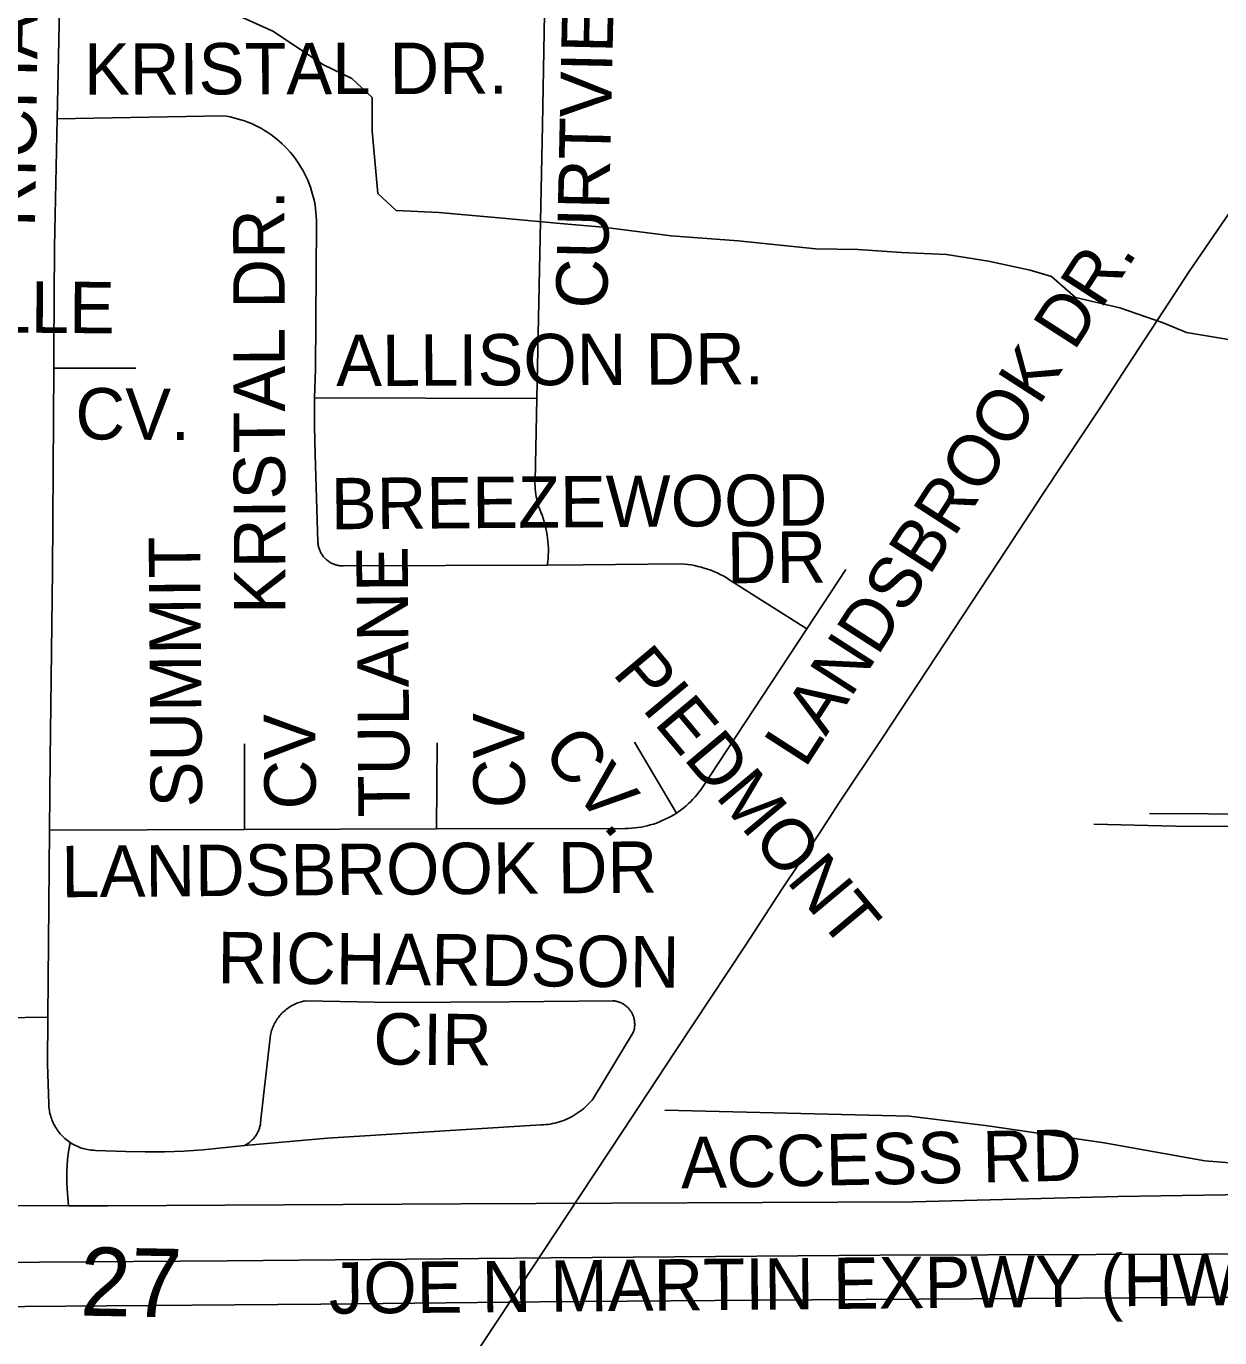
# Model space of a CAD drawing. Extents: x 1670563 to 1761545, y 515755 to 578944.
# Drawn here: x 1709528 to 1711270, y 539024 to 540938 of the extents above; entities that cross this region are included whole.
import ezdxf

# ---------------------------------------------------------------- set-up
doc = ezdxf.new("R2010")
doc.units = 0
for name, color, linetype in [('62_text', 7, 'Continuous'), ('RR Tracks', 7, 'Continuous'), ('SHP_LINE', 7, 'Continuous'), ('STREETCL', 7, 'Continuous'), ('STRNAMES', 7, 'Continuous')]:
    doc.layers.add(name, color=color, linetype=linetype)

# ---------------------------------------------------------------- blocks, each defined once
blk = doc.blocks.new('RR TRACKS02')
at = {"layer": 'RR Tracks'}
for p, q in [((1711224.9, 540579.9), (1711313.9, 540709.9)), ((1711204.2, 540548.1), (1711224.9, 540579.9)), ((1711135, 540442.3), (1711204.2, 540548.1)), ((1711095.3, 540380.9), (1711135, 540442.3)), ((1711043.8, 540303.5), (1711095.3, 540380.9)), ((1711011, 540254.6), (1711043.8, 540303.5)), ((1710958.3, 540174.1), (1711011, 540254.6)), ((1710843.1, 539999), (1710958.3, 540174.1)), ((1710777.7, 539899.5), (1710843.1, 539999)), ((1710715, 539805.4), (1710777.7, 539899.5)), ((1710684.6, 539758.8), (1710715, 539805.4)), ((1710630.1, 539677.5), (1710684.6, 539758.8)), ((1710578, 539597.2), (1710630.1, 539677.5)), ((1710475.1, 539441.7), (1710578, 539597.2)), ((1710398.1, 539324.6), (1710475.1, 539441.7)), ((1710316.4, 539201.2), (1710398.1, 539324.6)), ((1710217, 539050.8), (1710316.4, 539201.2)), ((1710169.4, 538978.5), (1710217, 539050.8))]:
    blk.add_line(p, q, dxfattribs=at)

msp = doc.modelspace()

# ---------------------------------------------------------------- linework, layer by layer
at = {"layer": 'SHP_LINE'}
for points in [[(1711306, 540477), (1711221, 540491), (1711187, 540505), (1711124, 540527), (1711059, 540542), (1711024, 540573), (1710993, 540582), (1710932, 540595), (1710871, 540605), (1710805, 540608), (1710742, 540612), (1710680, 540613), (1710567, 540625), (1710469, 540632), (1710370, 540645), (1710307, 540650), (1710223, 540658), (1710130, 540666), (1710068, 540669), (1710041, 540694), (1710033, 540785), (1710033, 540834), (1710003, 540862), (1709962, 540882), (1709888, 540931), (1709834, 540955)], [(1711512, 539787), (1711167, 539789)], [(1710460, 539356), (1710817, 539347), (1710931, 539333), (1711101, 539308), (1711248, 539282), (1711321, 539276), (1711487, 539275), (1711672, 539271), (1711980, 539268), (1712236, 539275), (1712361, 539286), (1712441, 539301), (1712466, 539315), (1712488, 539343), (1712607, 539353)]]:
    msp.add_lwpolyline(points, dxfattribs=at)
at = {"layer": 'STREETCL'}
for points in [[(1709585.7, 541592.8), (1709582.7, 541300.6), (1709578.1, 541032.4), (1709573.2, 540803)], [(1710292.5, 541593.6), (1710289, 541227.2), (1710281.4, 540794.2), (1710273, 540394.7)], [(1709573.2, 540803), (1709569.1, 540616.2), (1709568.2, 540466.6), (1709568, 540438.9)], [(1709948.8, 540395.7), (1709950.2, 540437.5), (1709951.5, 540649.8), (1709951.4, 540655.2), (1709951.2, 540660.7), (1709950.8, 540666.1), (1709950.2, 540671.5), (1709949.4, 540676.8), (1709948.4, 540682.2), (1709947.2, 540687.5), (1709945.9, 540692.7), (1709944.4, 540697.9), (1709942.7, 540703.1), (1709940.8, 540708.2), (1709938.7, 540713.2), (1709936.5, 540718.2), (1709934.1, 540723.1), (1709931.6, 540727.8), (1709928.8, 540732.5), (1709926, 540737.1), (1709922.9, 540741.6), (1709919.7, 540746), (1709916.4, 540750.3), (1709912.9, 540754.5), (1709909.3, 540758.5), (1709905.5, 540762.4), (1709901.6, 540766.2), (1709897.6, 540769.9), (1709893.5, 540773.4), (1709889.2, 540776.7), (1709884.8, 540779.9), (1709880.3, 540783), (1709875.7, 540785.9), (1709871.1, 540788.6), (1709866.3, 540791.2), (1709861.4, 540793.6), (1709856.5, 540795.9), (1709851.5, 540798), (1709846.4, 540799.9), (1709841.2, 540801.6), (1709836, 540803.1), (1709830.8, 540804.5), (1709825.5, 540805.7), (1709820.1, 540806.7), (1709814.8, 540807.5), (1709573.2, 540803)], [(1709568, 540438.9), (1709566.4, 540142.9), (1709562.7, 539868.4), (1709561.9, 539764.7)], [(1709688, 540438.9), (1709568, 540438.9)], [(1709965, 540160.4), (1709964.1, 540161.3), (1709963.2, 540162.3), (1709962.3, 540163.2), (1709961.5, 540164.2), (1709960.7, 540165.2), (1709960, 540166.3), (1709959.3, 540167.4), (1709958.6, 540168.5), (1709958, 540169.6), (1709957.4, 540170.7), (1709956.8, 540171.9), (1709956.3, 540173.1), (1709955.9, 540174.3), (1709955.4, 540175.5), (1709955, 540176.7), (1709954.7, 540178), (1709954.4, 540179.2), (1709954.1, 540180.5), (1709953.9, 540181.8), (1709953.8, 540183), (1709953.6, 540184.3), (1709953.6, 540185.6), (1709949.4, 540313), (1709948.5, 540354.3), (1709948.8, 540395.7)], [(1709948.8, 540395.7), (1710273, 540394.7)], [(1710273, 540394.7), (1710270.5, 540274.4), (1710270.4, 540270.5), (1710270.6, 540266.6), (1710270.8, 540262.7), (1710271.2, 540258.9), (1710271.7, 540255), (1710272.3, 540251.2), (1710273.1, 540247.4), (1710274, 540243.6), (1710275.1, 540239.8), (1710276.2, 540236.1), (1710277.5, 540232.5), (1710278.9, 540228.8), (1710280.7, 540224.2), (1710282.3, 540219.6), (1710283.8, 540214.9), (1710285.1, 540210.1), (1710286.3, 540205.3), (1710287.3, 540200.5), (1710288.1, 540195.7), (1710288.8, 540190.8), (1710289.3, 540185.9), (1710289.7, 540181), (1710289.9, 540176), (1710289.9, 540171.1), (1710289.8, 540166.2), (1710289.5, 540161.2), (1710289, 540156.3), (1710288.4, 540151.4)], [(1710288.4, 540151.4), (1709990.7, 540150.2), (1709989.4, 540150.2), (1709988.1, 540150.3), (1709986.8, 540150.4), (1709985.6, 540150.5), (1709984.3, 540150.7), (1709983, 540151), (1709981.8, 540151.2), (1709980.5, 540151.6), (1709979.3, 540151.9), (1709978.1, 540152.3), (1709976.9, 540152.8), (1709975.7, 540153.3), (1709974.5, 540153.8), (1709973.3, 540154.4), (1709972.2, 540155), (1709971.1, 540155.7), (1709970, 540156.4), (1709969, 540157.1), (1709967.9, 540157.9), (1709966.9, 540158.7), (1709965.9, 540159.5), (1709965, 540160.4)], [(1710666.9, 540058.5), (1710553.5, 540130.6), (1710549.3, 540133.2), (1710544.9, 540135.6), (1710540.5, 540137.9), (1710536.1, 540140.1), (1710531.5, 540142.1), (1710526.9, 540143.9), (1710522.3, 540145.6), (1710517.5, 540147.2), (1710512.8, 540148.5), (1710508, 540149.7), (1710503.1, 540150.8), (1710498.2, 540151.7), (1710493.3, 540152.4), (1710488.4, 540153), (1710483.4, 540153.4), (1710340, 540151.7), (1710288.4, 540151.4)], [(1710666.9, 540058.5), (1710724, 540145.3)], [(1710476.7, 539789.5), (1710480.4, 539792), (1710484.1, 539794.7), (1710487.6, 539797.4), (1710491.1, 539800.3), (1710494.5, 539803.3), (1710497.7, 539806.4), (1710500.9, 539809.6), (1710503.9, 539813), (1710506.9, 539816.4), (1710509.7, 539819.9), (1710512.4, 539823.5), (1710666.9, 540058.5)], [(1709846.4, 539765.5), (1709846.4, 539890.6)], [(1710126.5, 539766.3), (1710127.4, 539892.3)], [(1710476.7, 539789.5), (1710415.8, 539893.1)], [(1710126.5, 539766.3), (1710401.9, 539767.1), (1710406.6, 539767.2), (1710411.2, 539767.4), (1710415.9, 539767.8), (1710420.5, 539768.4), (1710425.1, 539769.1), (1710429.7, 539770), (1710434.2, 539771), (1710438.7, 539772.2), (1710443.2, 539773.5), (1710447.6, 539775), (1710451.9, 539776.7), (1710456.2, 539778.5), (1710460.5, 539780.4), (1710464.7, 539782.5), (1710468.7, 539784.7), (1710472.8, 539787), (1710476.7, 539789.5)], [(1709561.9, 539764.7), (1709559.7, 539491.7)], [(1709561.9, 539764.7), (1709846.4, 539765.5)], [(1709846.4, 539765.5), (1710126.5, 539766.3)], [(1712264.7, 539766.2), (1712118.7, 539765.6), (1711800.7, 539768.2), (1711494.8, 539769.9), (1711204.9, 539770.4), (1711086, 539773.1)], [(1710410.4, 539499.9), (1710409.7, 539500.9), (1710409, 539501.9), (1710408.3, 539502.8), (1710407.5, 539503.7), (1710406.8, 539504.6), (1710405.9, 539505.5), (1710405.1, 539506.3), (1710404.2, 539507.1), (1710403.3, 539507.8), (1710402.4, 539508.6), (1710401.4, 539509.3), (1710400.5, 539509.9), (1710399.5, 539510.6), (1710398.5, 539511.2), (1710397.4, 539511.7), (1710396.4, 539512.3), (1710395.3, 539512.8), (1710394.2, 539513.2), (1710393.1, 539513.6), (1710392, 539514), (1710390.8, 539514.4), (1710389.7, 539514.7), (1710388.5, 539514.9), (1710387.4, 539515.1), (1710386.2, 539515.3), (1710385, 539515.5), (1710383.9, 539515.6), (1710233.3, 539513.8), (1710060.9, 539512.9), (1709936.1, 539515.6), (1709934, 539515.2), (1709931.9, 539514.8), (1709929.9, 539514.2), (1709927.8, 539513.6), (1709925.8, 539513), (1709923.8, 539512.3), (1709921.9, 539511.5), (1709919.9, 539510.6), (1709918, 539509.7), (1709916.1, 539508.7), (1709914.3, 539507.6), (1709912.5, 539506.5), (1709910.7, 539505.4), (1709909, 539504.1), (1709907.3, 539502.9), (1709905.7, 539501.5), (1709904.1, 539500.1), (1709902.5, 539498.7)], [(1708251.7, 539499.7), (1708257.1, 539497.6), (1708262.5, 539495.7), (1708268.1, 539493.9), (1708273.7, 539492.4), (1708279.3, 539491.1), (1708285, 539490), (1708290.7, 539489), (1708296.4, 539488.3), (1708302.2, 539487.7), (1708307.9, 539487.4), (1708732.6, 539486.5), (1709292.5, 539487.6), (1709559.7, 539491.7)], [(1709559.7, 539491.7), (1709559.1, 539423.1), (1709560.9, 539365.2), (1709561, 539362.8), (1709561.1, 539360.4), (1709561.4, 539358), (1709561.7, 539355.7), (1709562.1, 539353.3), (1709562.6, 539350.9), (1709563.2, 539348.6), (1709563.9, 539346.3), (1709564.6, 539344), (1709565.4, 539341.8), (1709566.3, 539339.6), (1709567.3, 539337.4), (1709568.3, 539335.2), (1709569.5, 539333.1), (1709570.7, 539331), (1709571.9, 539329), (1709573.2, 539327), (1709574.6, 539325), (1709576.1, 539323.1), (1709577.6, 539321.3), (1709579.2, 539319.5), (1709580.9, 539317.8), (1709582.6, 539316.1), (1709584.4, 539314.5), (1709586.2, 539312.9), (1709588.1, 539311.4), (1709590, 539310), (1709592, 539308.7)], [(1709902.5, 539498.7), (1709901, 539497.2), (1709899.6, 539495.6), (1709898.2, 539494), (1709896.9, 539492.4), (1709895.6, 539490.7), (1709894.3, 539489), (1709893.2, 539487.2), (1709892.1, 539485.4), (1709891, 539483.6), (1709890, 539481.7), (1709889.1, 539479.8), (1709888.3, 539477.8), (1709887.5, 539475.9), (1709886.7, 539473.9), (1709886.1, 539471.9), (1709885.5, 539469.8), (1709885, 539467.8), (1709884.5, 539465.7), (1709873.6, 539372.3), (1709870, 539337.9), (1709869.8, 539336.4), (1709869.6, 539335), (1709869.3, 539333.6), (1709869, 539332.2), (1709868.6, 539330.8), (1709868.2, 539329.5), (1709867.8, 539328.1), (1709867.3, 539326.8), (1709866.7, 539325.5), (1709866.1, 539324.1), (1709865.5, 539322.9), (1709864.8, 539321.6), (1709864.1, 539320.4), (1709863.3, 539319.2), (1709862.5, 539318), (1709861.7, 539316.8), (1709860.8, 539315.7), (1709859.9, 539314.6), (1709858.9, 539313.5), (1709857.9, 539312.5), (1709856.9, 539311.5), (1709855.8, 539310.5), (1709854.8, 539309.6), (1709853.6, 539308.7), (1709852.5, 539307.9), (1709851.3, 539307.1), (1709850.1, 539306.3), (1709848.9, 539305.6), (1709847.6, 539304.9), (1709846.3, 539304.2)], [(1710321.8, 539345.2), (1710324.8, 539346.8), (1710327.8, 539348.5), (1710330.7, 539350.3), (1710333.5, 539352.2), (1710336.3, 539354.2), (1710339, 539356.3), (1710341.6, 539358.5), (1710344.2, 539360.7), (1710346.7, 539363.1), (1710349.1, 539365.5), (1710351.4, 539368), (1710353.6, 539370.6), (1710355.7, 539373.3), (1710413.8, 539469.4), (1710414.2, 539470.5), (1710414.5, 539471.6), (1710414.9, 539472.7), (1710415.1, 539473.9), (1710415.4, 539475.1), (1710415.5, 539476.2), (1710415.7, 539477.4), (1710415.8, 539478.6), (1710415.9, 539479.8), (1710415.9, 539480.9), (1710415.9, 539482.1), (1710415.8, 539483.3), (1710415.8, 539484.5), (1710415.6, 539485.6), (1710415.5, 539486.8), (1710415.2, 539488), (1710415, 539489.1), (1710414.7, 539490.3), (1710414.4, 539491.4), (1710414, 539492.5), (1710413.6, 539493.6), (1710413.1, 539494.7), (1710412.7, 539495.8), (1710412.1, 539496.9), (1710411.6, 539497.9), (1710411, 539498.9), (1710410.4, 539499.9)], [(1709846.3, 539304.2), (1709967.8, 539315.2), (1710279.1, 539334.2), (1710282.6, 539334.4), (1710286, 539334.7), (1710289.4, 539335.1), (1710292.7, 539335.6), (1710296.1, 539336.2), (1710299.4, 539337), (1710302.7, 539337.8), (1710306, 539338.8), (1710309.2, 539339.9), (1710312.4, 539341), (1710315.6, 539342.3), (1710318.7, 539343.7), (1710321.8, 539345.2)], [(1709589.6, 539216.1), (1709587.8, 539241.1), (1709587.3, 539249.6), (1709587.1, 539258.1), (1709587.2, 539266.5), (1709587.6, 539275), (1709588.3, 539283.5), (1709589.3, 539291.9), (1709590.5, 539300.3), (1709592, 539308.7)], [(1709592, 539308.7), (1709593.9, 539307.4), (1709595.9, 539306.2), (1709597.9, 539305.1), (1709600, 539304.1), (1709602.1, 539303.1), (1709604.2, 539302.2), (1709606.4, 539301.4), (1709608.5, 539300.6), (1709610.8, 539300), (1709613, 539299.4), (1709615.2, 539298.8), (1709617.5, 539298.4), (1709619.7, 539298), (1709622, 539297.7), (1709624.3, 539297.4), (1709626.6, 539297.3), (1709628.9, 539297.2), (1709673.4, 539295.3), (1709701.6, 539294.8), (1709729.8, 539295), (1709757.9, 539296.1), (1709786, 539298), (1709814, 539300.7), (1709846.3, 539304.2)], [(1710822.2, 539221.9), (1711121.6, 539229.9), (1711558.9, 539236.4), (1711793.6, 539237.9), (1712373.4, 539241.5)], [(1709589.6, 539216.1), (1709646.6, 539216.1), (1710162, 539219), (1710822.2, 539221.9)], [(1708917.5, 539216.8), (1709589.6, 539216.1)], [(1708667, 539127.1), (1708858.1, 539129.7), (1709340.7, 539132.6), (1709821.3, 539135.9), (1710293.3, 539140.3), (1710774, 539144.1), (1711246, 539145.6), (1711721.8, 539148.5), (1712200.6, 539152.3), (1712678.8, 539156.2), (1713148.9, 539159.1), (1713628.1, 539163.4), (1714103.5, 539165.8), (1714571.7, 539169.5), (1714637.8, 539170.1)], [(1708515.1, 539056), (1708716.2, 539056), (1709034.1, 539059.5), (1709347.5, 539067.7), (1709644.5, 539070.1), (1709957.9, 539072.5), (1710276.8, 539076.2), (1710596.4, 539078.3), (1710909.1, 539080.4), (1711225.9, 539082.4), (1711537.3, 539084.1), (1711856.2, 539087.5), (1712143.6, 539087.6), (1712459.8, 539091.6), (1712774.6, 539092), (1713089.7, 539095.8), (1713398.3, 539097.8), (1713710, 539100.5), (1714023.4, 539103), (1714336.2, 539105), (1714653, 539107.1), (1714745.3, 539107.8)]]:
    msp.add_lwpolyline(points, dxfattribs=at)

# ---------------------------------------------------------------- block references
msp.add_blockref('RR TRACKS02', (0, 0), dxfattribs=at)

# ---------------------------------------------------------------- texts
at = {"layer": '62_text'}
msp.add_text('27', height=100, rotation=358.9311, dxfattribs=at).set_placement((1709605.9, 539056))
at = {"layer": 'STRNAMES'}
for s, rotation, p in [('RICHARDSON RD.', 89.251, (1709540.8, 540644.7)), ('CURTVIEW ST.', 88.7716, (1710375.6, 540525.4)), ('KRISTAL DR.', 0.1343, (1709612.3, 540838.1)), ('KRISTAL DR.', 90.1343, (1709906.2, 540080.2)), ('LANDSBROOK DR.', 57.2016, (1710664.5, 539853.4)), ('MICHELLE', 359.5442, (1709155.5, 540493.7)), ('ALLISON DR.', 0.251, (1709980.3, 540412.7)), ('CV.', 359.5442, (1709599.5, 540335.2)), ('BREEZEWOOD ', 0.451, (1709972.8, 540203.7)), ('DR', 0.451, (1710550.7, 540124.9)), ('SUMMIT ', 90.451, (1709784.7, 539798.1)), ('TULANE ', 90.451, (1710087.7, 539783.7)), ('PIEDMONT', 309.9424, (1710381.9, 539993.2)), ('CV', 90.451, (1709950.7, 539795.1)), ('CV', 90.451, (1710255.8, 539796.9)), ('CV.', 309.9424, (1710278.6, 539876.9)), ('LANDSBROOK DR', 0.451, (1709579.5, 539666.6)), ('RICHARDSON   ', 359.4292, (1709806.7, 539541.3)), ('CIR', 359.4292, (1710034.2, 539422.7)), ('ACCESS RD', 1.1363, (1710483.7, 539241.6)), ('JOE N MARTIN EXPWY (HWY63)', 0.5455, (1709970, 539058.6))]:
    msp.add_text(s, height=75, rotation=rotation, dxfattribs=at).set_placement(p)

doc.saveas('drawing.dxf')
